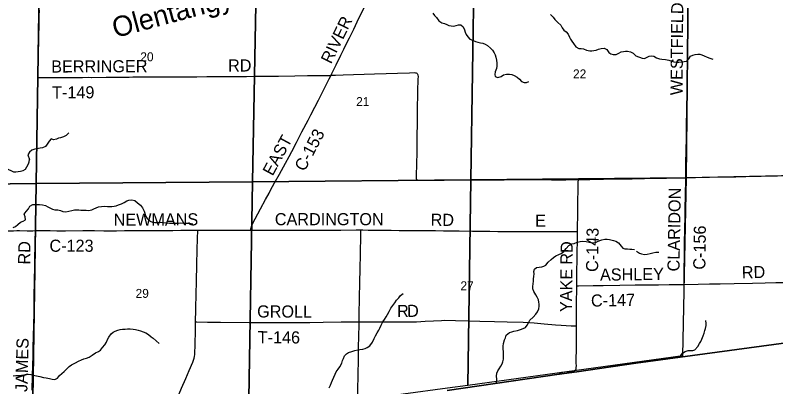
# Model space of a CAD drawing. Extents: x 1584893 to 1934202, y 663575 to 1091909.
# Drawn here: x 1814023 to 1832870, y 905424 to 914623 of the extents above; entities that cross this region are included whole.
import ezdxf

# ---------------------------------------------------------------- set-up
doc = ezdxf.new("R2010")
doc.units = 0
for name, color, linetype in [('GM_X_Adjacent_County', 7, 'Continuous'), ('GM_X_County', 7, 'Continuous'), ('GM_X_County_Road', 7, 'Continuous'), ('GM_X_County_Road_Text', 7, 'Continuous'), ('GM_X_Major_River_Text', 7, 'Continuous'), ('GM_X_Minor_River', 7, 'Continuous'), ('GM_X_Section', 7, 'Continuous'), ('GM_X_Section_Text', 7, 'Continuous'), ('GM_X_Township', 7, 'Continuous'), ('GM_X_Township_Road', 7, 'Continuous'), ('GM_X_Township_Road_Text', 7, 'Continuous')]:
    doc.layers.add(name, color=color, linetype=linetype)

msp = doc.modelspace()

# ---------------------------------------------------------------- linework, layer by layer
at = {"layer": 'GM_X_Adjacent_County'}
msp.add_lwpolyline([(1824723, 905333), (1827503, 905733), (1827940, 905796), (1829401, 906007), (1835631, 906848), (1836624, 906977), (1839634, 907367), (1840896, 907530), (1840970, 910855), (1841058, 916141), (1841113, 919520), (1841192, 926713), (1841249, 932050), (1841362, 942439), (1841377, 947941), (1841392, 953202), (1841402, 956488)], dxfattribs=at)
at = {"layer": 'GM_X_County'}
msp.add_lwpolyline([(1841402, 956488), (1841392, 953202), (1841377, 947941), (1841362, 942439), (1841249, 932050), (1841192, 926713), (1841113, 919520), (1841058, 916141), (1840970, 910855), (1840896, 907530), (1839634, 907367), (1836624, 906977), (1835631, 906848), (1829401, 906007), (1827940, 905796), (1827503, 905733), (1824723, 905333)], dxfattribs=at)
at = {"layer": 'GM_X_County_Road'}
for points in [[(1830640, 910601), (1830643, 910957), (1830649, 911269), (1830656, 911597), (1830661, 911843), (1830668, 912319), (1830674, 912598), (1830678, 912877), (1830684, 913188), (1830686, 913481), (1830687, 913631), (1830690, 913894), (1830694, 914255), (1830695, 914649), (1830695, 914829), (1830697, 915059), (1830698, 915453), (1830700, 915683), (1830703, 915967)], [(1821851, 913136), (1821871, 913176), (1821979, 913397), (1822095, 913634), (1822168, 913780), (1822260, 913973), (1822304, 914061), (1822411, 914281), (1822541, 914547), (1822614, 914693), (1822673, 914811), (1822748, 914956), (1822817, 915087), (1822895, 915231), (1823100, 915606), (1823220, 915820), (1823231, 915840)], [(1814592, 913198), (1814594, 913255), (1814595, 913337), (1814597, 913419), (1814600, 913566), (1814602, 913664), (1814604, 913779), (1814605, 913910), (1814608, 914041), (1814615, 914435), (1814618, 914598), (1814621, 914746)], [(1814590, 913082), (1814591, 913156), (1814592, 913198)], [(1819858, 909301), (1819860, 909320), (1819864, 909339), (1819869, 909361), (1819878, 909391), (1819888, 909421), (1819901, 909452), (1819921, 909494), (1819967, 909581), (1820099, 909826), (1820224, 910057), (1820313, 910215), (1820352, 910289), (1820452, 910475), (1820570, 910691), (1820720, 910963), (1820808, 911122), (1820878, 911252), (1820992, 911470), (1821127, 911733), (1821280, 912023), (1821348, 912154), (1821445, 912344), (1821535, 912519), (1821806, 913044), (1821851, 913136)], [(1814523, 909289), (1814524, 909317), (1814527, 909415), (1814527, 909448), (1814528, 909563), (1814532, 909776), (1814533, 909839), (1814534, 909906), (1814535, 909971), (1814538, 910087), (1814540, 910169), (1814541, 910226), (1814542, 910294), (1814543, 910365), (1814544, 910480), (1814544, 910544), (1814546, 910632), (1814547, 910732), (1814549, 910822), (1814551, 910918), (1814551, 910985), (1814553, 911045), (1814554, 911108), (1814555, 911141), (1814555, 911182), (1814556, 911222), (1814559, 911353), (1814565, 911714), (1814571, 912058), (1814577, 912321), (1814581, 912534), (1814584, 912731), (1814586, 912911), (1814589, 913042), (1814590, 913082)], [(1830640, 910601), (1830734, 910603), (1830882, 910606), (1831226, 910613), (1831488, 910618), (1831882, 910625), (1832128, 910632), (1832308, 910635), (1832505, 910639), (1832914, 910648), (1833455, 910661), (1833668, 910666), (1833898, 910672), (1834226, 910679), (1834472, 910685)], [(1827957, 909267), (1827960, 909326), (1827964, 909720), (1827965, 909884), (1827966, 909933), (1827966, 910047), (1827966, 910113), (1827969, 910211), (1827971, 910342), (1827973, 910445), (1827976, 910482), (1827980, 910554)], [(1827980, 910554), (1828029, 910555), (1828079, 910556), (1828259, 910559), (1828603, 910562), (1828948, 910569), (1829111, 910572), (1829308, 910574), (1829620, 910583), (1829833, 910586), (1830161, 910592), (1830521, 910598), (1830640, 910601)], [(1830596, 907955), (1830596, 907972), (1830596, 908053), (1830600, 908234), (1830603, 908398), (1830605, 908578), (1830611, 908939), (1830618, 909366), (1830622, 909612), (1830625, 909841), (1830632, 910170), (1830639, 910563), (1830640, 910601)], [(1814443, 905342), (1814446, 905454), (1814448, 905575), (1814451, 905669), (1814453, 905754), (1814457, 905892), (1814458, 905957), (1814466, 906186), (1814472, 906416), (1814477, 906662), (1814483, 906973), (1814489, 907237), (1814491, 907364), (1814492, 907442), (1814493, 907501), (1814495, 907628), (1814496, 907771), (1814499, 907926), (1814508, 908526), (1814512, 908708), (1814514, 908825), (1814515, 908904), (1814519, 909038), (1814523, 909284), (1814523, 909289)], [(1814523, 909289), (1814543, 909289), (1814564, 909289), (1814728, 909289), (1814892, 909289), (1815056, 909288), (1815270, 909288), (1815696, 909289), (1815991, 909289), (1816221, 909288), (1816401, 909288), (1816533, 909288), (1816729, 909289), (1817107, 909290), (1817435, 909293), (1817631, 909294), (1817795, 909295), (1817927, 909296), (1818123, 909298), (1818418, 909301), (1818546, 909302)], [(1818494, 907029), (1818502, 907339), (1818511, 907749), (1818515, 907995), (1818526, 908487), (1818533, 908782), (1818541, 909127), (1818545, 909258), (1818546, 909288), (1818546, 909302)], [(1818546, 909302), (1818549, 909302), (1818746, 909302), (1819074, 909303), (1819353, 909303), (1819858, 909301)], [(1819858, 909301), (1819878, 909301), (1820419, 909299), (1820649, 909300), (1820894, 909299), (1821174, 909299), (1821436, 909299), (1821895, 909301), (1822092, 909302), (1822468, 909307), (1822586, 909306)], [(1822545, 907033), (1822549, 907334), (1822552, 907498), (1822556, 907662), (1822558, 907760), (1822561, 907874), (1822562, 907936), (1822563, 908008), (1822566, 908132), (1822567, 908217), (1822568, 908261), (1822569, 908310), (1822572, 908408), (1822575, 908637), (1822576, 908702), (1822578, 908784), (1822584, 909112), (1822586, 909227), (1822586, 909269), (1822586, 909295), (1822586, 909306)], [(1822586, 909306), (1822633, 909306), (1822766, 909305), (1822961, 909301), (1823338, 909297), (1823536, 909295), (1823863, 909292), (1824092, 909291), (1824273, 909289), (1824436, 909289), (1824634, 909287), (1825027, 909283), (1825356, 909279), (1825782, 909274), (1825979, 909272), (1826324, 909271), (1826489, 909271), (1826732, 909270), (1826913, 909269), (1827143, 909269), (1827471, 909268), (1827651, 909268), (1827881, 909267), (1827957, 909267)], [(1827937, 907921), (1827942, 908276), (1827948, 908571), (1827951, 908751), (1827956, 909046), (1827956, 909199), (1827957, 909267)], [(1827933, 906930), (1827933, 906948), (1827935, 907292), (1827935, 907555), (1827936, 907817), (1827937, 907921)], [(1827937, 907921), (1827962, 907921), (1827978, 907921), (1828346, 907928), (1828592, 907933), (1829006, 907940), (1829388, 907945), (1829510, 907946), (1829792, 907947), (1829963, 907950), (1830227, 907953), (1830572, 907954), (1830596, 907955)], [(1830596, 907955), (1830949, 907963), (1831228, 907970), (1831491, 907973), (1831836, 907980), (1832295, 907991), (1832607, 907997), (1832870, 908003), (1833116, 908007)], [(1817734, 904462), (1817829, 904667), (1817951, 904935), (1818043, 905146), (1818146, 905387), (1818248, 905629), (1818332, 905825), (1818422, 906036), (1818439, 906082), (1818454, 906129), (1818465, 906176), (1818471, 906225), (1818476, 906290), (1818481, 906421), (1818490, 906864), (1818494, 907029)], [(1822460, 905085), (1822469, 905088), (1822482, 905097), (1822494, 905109), (1822502, 905123), (1822507, 905138), (1822510, 905154), (1822512, 905187), (1822516, 905368), (1822520, 905695), (1822528, 906121), (1822533, 906400), (1822544, 906957), (1822545, 907033)], [(1827910, 905844), (1827915, 905853), (1827920, 905867), (1827924, 905882), (1827926, 905898), (1827927, 905915), (1827928, 905931), (1827927, 906014), (1827927, 906112), (1827928, 906341), (1827929, 906587), (1827933, 906930)], [(1827505, 905729), (1827509, 905742), (1827514, 905753), (1827521, 905760), (1827528, 905766), (1827537, 905772), (1827553, 905778), (1827569, 905783), (1827589, 905785), (1827635, 905791), (1827781, 905804), (1827829, 905810), (1827860, 905815), (1827876, 905820), (1827889, 905826), (1827901, 905834), (1827910, 905844)]]:
    msp.add_lwpolyline(points, dxfattribs=at)
at = {"layer": 'GM_X_Minor_River'}
for points in [[(1824370, 914674), (1824416, 914615), (1824461, 914565), (1824520, 914488), (1824591, 914437), (1824661, 914422), (1824717, 914397), (1824770, 914370), (1824822, 914358), (1824890, 914353), (1824952, 914372), (1825006, 914383), (1825064, 914384), (1825120, 914332), (1825153, 914261), (1825174, 914207), (1825201, 914146), (1825240, 914084), (1825291, 914033), (1825357, 914002), (1825427, 913973), (1825484, 913956), (1825556, 913939), (1825608, 913929), (1825668, 913908), (1825725, 913871), (1825802, 913810), (1825852, 913755), (1825893, 913695), (1825920, 913638), (1825935, 913586), (1825948, 913508), (1825955, 913436), (1825956, 913364), (1825947, 913302), (1825918, 913218), (1825905, 913156), (1825912, 913104), (1825986, 913085), (1826064, 913108), (1826123, 913143), (1826193, 913164), (1826273, 913165), (1826327, 913154), (1826389, 913130), (1826462, 913087), (1826520, 913040), (1826565, 912983), (1826634, 912954), (1826692, 912957), (1826747, 912981)], [(1827288, 914640), (1827357, 914575), (1827396, 914518), (1827471, 914439), (1827544, 914376), (1827573, 914314), (1827617, 914255), (1827674, 914212), (1827721, 914150), (1827756, 914083), (1827783, 914033), (1827813, 913982), (1827856, 913922), (1827911, 913839), (1827988, 913802), (1828044, 913801), (1828104, 913790), (1828180, 913761), (1828259, 913744), (1828311, 913743), (1828361, 913749), (1828418, 913760), (1828478, 913779), (1828546, 913796), (1828614, 913809), (1828680, 913774), (1828733, 913702), (1828784, 913663), (1828838, 913648), (1828912, 913647), (1828981, 913686), (1829037, 913717), (1829093, 913727), (1829147, 913732), (1829199, 913729), (1829271, 913718), (1829337, 913687), (1829398, 913618)], [(1829398, 913618), (1829557, 913558), (1829613, 913555), (1829679, 913586), (1829732, 913612), (1829790, 913619), (1829846, 913612), (1829915, 913567), (1829991, 913540), (1830049, 913533), (1830137, 913524), (1830217, 913513), (1830291, 913486), (1830345, 913467), (1830397, 913458), (1830471, 913459), (1830531, 913471), (1830601, 913480), (1830655, 913487), (1830714, 913542), (1830753, 913612), (1830818, 913635), (1830870, 913650), (1830936, 913661), (1830988, 913657), (1831040, 913642), (1831092, 913619), (1831172, 913588), (1831235, 913561), (1831309, 913532)], [(1815355, 911709), (1815286, 911642), (1815222, 911610), (1815149, 911591), (1815099, 911580), (1815045, 911557), (1814975, 911540), (1814911, 911559), (1814868, 911501), (1814817, 911428), (1814770, 911370), (1814700, 911339), (1814638, 911330), (1814559, 911317), (1814509, 911310), (1814437, 911279), (1814374, 911232), (1814333, 911170), (1814373, 911051)], [(1813421, 910932), (1813463, 910925), (1813525, 910933), (1813579, 910922), (1813661, 910895), (1813733, 910874), (1813803, 910840), (1813856, 910804), (1813914, 910775), (1813984, 910744), (1814036, 910743), (1814096, 910756), (1814152, 910765), (1814217, 910775), (1814275, 910814), (1814310, 910866), (1814354, 910943), (1814368, 910997), (1814373, 911051)], [(1813975, 909371), (1814032, 909394), (1814091, 909442), (1814151, 909495), (1814220, 909524), (1814281, 909557), (1814272, 909630), (1814243, 909696), (1814298, 909766), (1814351, 909833), (1814388, 909895), (1814459, 909934), (1814511, 909938), (1814565, 909939), (1814623, 909940), (1814699, 909931), (1814775, 909908), (1814829, 909881), (1814881, 909854), (1814950, 909819), (1815006, 909804), (1815078, 909803), (1815142, 909790), (1815206, 909763), (1815278, 909754), (1815351, 909771), (1815423, 909792), (1815489, 909804), (1815542, 909807), (1815602, 909804), (1815652, 909799), (1815726, 909794), (1815784, 909793), (1815838, 909791), (1815925, 909806), (1815975, 909829), (1816030, 909856), (1816086, 909882), (1816158, 909889), (1816235, 909892), (1816307, 909889), (1816371, 909890), (1816421, 909891), (1816471, 909894), (1816528, 909905), (1816586, 909929), (1816653, 909950), (1816719, 909985), (1816788, 910030), (1816839, 910046), (1816915, 910053), (1816991, 910033), (1817052, 909980), (1817125, 909923), (1817181, 909856), (1817215, 909773), (1817231, 909719), (1817254, 909658), (1817291, 909594), (1817364, 909522), (1817424, 909502), (1817482, 909491), (1817550, 909490), (1817616, 909495), (1817680, 909492), (1817761, 909481), (1817849, 909476), (1817929, 909472), (1818017, 909475), (1818069, 909476), (1818131, 909480), (1818208, 909477), (1818286, 909475), (1818350, 909477), (1818424, 909461)], [(1825951, 905511), (1825958, 905616), (1825947, 905685), (1825958, 905761), (1825983, 905815), (1826016, 905869), (1826059, 905932), (1826086, 905988), (1826105, 906044), (1826120, 906108), (1826122, 906224), (1826119, 906288), (1826116, 906361), (1826117, 906425), (1826122, 906497), (1826145, 906583), (1826168, 906639), (1826189, 906699), (1826268, 906770), (1826325, 906785), (1826381, 906799), (1826469, 906821), (1826544, 906838), (1826608, 906864), (1826667, 906895), (1826712, 906946), (1826741, 907004), (1826778, 907076), (1826859, 907145), (1826927, 907218), (1826966, 907278), (1826997, 907352), (1827006, 907416), (1827005, 907472), (1826999, 907522), (1826988, 907579), (1826957, 907643), (1826920, 907698), (1826877, 907785), (1826852, 907845), (1826849, 907908), (1826858, 907974), (1826865, 908038), (1826868, 908100), (1826874, 908154), (1826881, 908216), (1826876, 908279), (1826889, 908335), (1826944, 908374), (1827006, 908383), (1827069, 908396), (1827119, 908412), (1827171, 908437), (1827231, 908508), (1827300, 908574), (1827359, 908621), (1827421, 908662), (1827490, 908697), (1827549, 908725), (1827614, 908772), (1827677, 908845), (1827742, 908925), (1827815, 908964), (1827877, 908971), (1827948, 909000), (1828020, 909017), (1828089, 909026), (1828169, 909021), (1828247, 909002), (1828319, 908991), (1828399, 908996), (1828449, 909017), (1828506, 909044), (1828558, 909062), (1828631, 909079), (1828691, 909080), (1828749, 909069), (1828847, 909042), (1828907, 909025), (1828976, 908985), (1829035, 908906), (1829081, 908856), (1829133, 908841), (1829195, 908838), (1829249, 908833), (1829301, 908830), (1829365, 908821)], [(1829420, 908778), (1829490, 908731), (1829541, 908714), (1829617, 908701), (1829681, 908703), (1829759, 908720), (1829823, 908739), (1829896, 908760), (1829969, 908757)], [(1821804, 905394), (1821835, 905462), (1821864, 905528), (1821889, 905590), (1821920, 905665), (1821949, 905733), (1821976, 905797), (1822028, 905863), (1822064, 905918), (1822118, 906012), (1822135, 906070), (1822158, 906126), (1822185, 906187), (1822228, 906241), (1822284, 906270), (1822363, 906297), (1822441, 906320), (1822514, 906335), (1822566, 906347), (1822639, 906358), (1822693, 906373), (1822745, 906392), (1822810, 906438), (1822874, 906531), (1822919, 906617), (1822950, 906686), (1822991, 906758), (1823032, 906822), (1823061, 906878), (1823093, 906953), (1823136, 907035), (1823171, 907093), (1823212, 907152), (1823245, 907216), (1823286, 907284), (1823331, 907367), (1823377, 907439), (1823426, 907498), (1823475, 907564), (1823532, 907627), (1823573, 907681), (1823640, 907734)], [(1830509, 906158), (1830515, 906198), (1830562, 906257), (1830626, 906294), (1830697, 906320), (1830753, 906321), (1830810, 906318), (1830861, 906338), (1830936, 906419), (1830982, 906495), (1831011, 906546), (1831040, 906606), (1831066, 906682), (1831091, 906752), (1831114, 906814), (1831130, 906868), (1831141, 906940), (1831142, 906994), (1831135, 907062)], [(1813974, 905692), (1814041, 905702), (1814125, 905706), (1814179, 905714), (1814237, 905721), (1814302, 905730), (1814354, 905735), (1814410, 905729), (1814466, 905714), (1814550, 905695), (1814632, 905677), (1814722, 905656), (1814792, 905643), (1814870, 905630), (1814942, 905613), (1815008, 905602), (1815072, 905635), (1815123, 905701), (1815182, 905756), (1815233, 905803), (1815292, 905861), (1815363, 905922), (1815418, 905969), (1815515, 906020), (1815590, 906059), (1815663, 906092), (1815723, 906116), (1815793, 906131), (1815856, 906154), (1815927, 906207), (1816010, 906268), (1816089, 906297), (1816139, 906329), (1816186, 906392), (1816246, 906462), (1816289, 906529), (1816312, 906591), (1816345, 906649), (1816398, 906732), (1816449, 906778), (1816499, 906801), (1816566, 906824), (1816626, 906844), (1816684, 906851), (1816745, 906854), (1816807, 906857), (1816871, 906856), (1816945, 906849), (1817003, 906838), (1817067, 906825), (1817125, 906811), (1817193, 906780), (1817256, 906755), (1817326, 906715), (1817391, 906662), (1817445, 906625), (1817514, 906560), (1817589, 906493)]]:
    msp.add_lwpolyline(points, dxfattribs=at)
at = {"layer": 'GM_X_Section'}
for points in [[(1825397, 915868), (1830705, 915949), (1830648, 910596), (1825317, 910550)], [(1830705, 915949), (1835852, 916035), (1835759, 910700), (1830648, 910596)], [(1808777, 915761), (1814628, 915757), (1814540, 910453), (1808747, 910383), (1808744, 910631)], [(1814628, 915757), (1819999, 915761), (1819899, 910496), (1814540, 910453)], [(1819999, 915761), (1825397, 915868), (1825317, 910550), (1819899, 910496)], [(1814540, 910453), (1819899, 910496), (1819814, 905135), (1814459, 905130)], [(1819899, 910496), (1825317, 910550), (1825239, 905454), (1824735, 905385), (1822538, 905093), (1819814, 905135)], [(1830648, 910596), (1830561, 906190), (1830323, 906158), (1825239, 905454), (1825317, 910550)], [(1808747, 910383), (1814540, 910453), (1814459, 905130), (1808766, 905040), (1808772, 905368)]]:
    msp.add_lwpolyline(points, close=True, dxfattribs=at)
at = {"layer": 'GM_X_Township'}
msp.add_lwpolyline([(1810616, 931766), (1814867, 931692), (1816203, 931710), (1818808, 931710), (1825463, 931824), (1828867, 931882), (1830742, 931948), (1836047, 932032), (1840028, 932073), (1841249, 932050), (1841192, 926713), (1841113, 919520), (1841058, 916141), (1840970, 910855), (1840896, 907530), (1839634, 907367), (1836624, 906977), (1835631, 906848), (1829401, 906007), (1827940, 905796), (1827503, 905733), (1824723, 905333)], dxfattribs=at)
at = {"layer": 'GM_X_Township_Road'}
for points in [[(1815915, 913085), (1815919, 913085), (1816280, 913087), (1816421, 913089), (1816588, 913091), (1816733, 913092), (1816848, 913093), (1816935, 913094), (1817122, 913094), (1817280, 913094), (1817559, 913096), (1817810, 913097), (1818084, 913098), (1818527, 913101), (1818773, 913104), (1819495, 913108), (1819758, 913109), (1819963, 913111), (1820102, 913112), (1820233, 913115), (1820545, 913118), (1820955, 913122), (1821267, 913128), (1821448, 913129), (1821625, 913130), (1821728, 913132), (1821809, 913133), (1821851, 913136)], [(1821851, 913136), (1821872, 913137), (1821956, 913140), (1822153, 913146), (1822924, 913170), (1823219, 913180), (1823498, 913186), (1823793, 913196), (1823908, 913201), (1823941, 913200), (1823957, 913197), (1823972, 913190), (1823984, 913180), (1823994, 913167), (1824000, 913151), (1824003, 913136), (1824004, 913103), (1824002, 913037), (1823992, 912742), (1823991, 912658)], [(1814590, 913082), (1814625, 913082), (1814641, 913082), (1814740, 913081), (1814887, 913080), (1814912, 913081), (1814949, 913081), (1814987, 913081), (1815168, 913082), (1815251, 913082), (1815318, 913082), (1815364, 913082), (1815688, 913085), (1815838, 913086), (1815915, 913085)], [(1823991, 912658), (1823987, 912331), (1823983, 912069), (1823976, 911511), (1823972, 911281), (1823966, 910887), (1823961, 910707), (1823958, 910655), (1823957, 910620), (1823957, 910603), (1823958, 910584), (1823959, 910577), (1823961, 910570), (1823965, 910561), (1823971, 910553), (1823976, 910548), (1823983, 910541), (1823991, 910537), (1823999, 910536), (1824014, 910535), (1824193, 910537), (1824318, 910538), (1824653, 910541), (1825141, 910545), (1825364, 910546), (1825764, 910549), (1826142, 910551), (1826408, 910553), (1826701, 910554), (1827032, 910554), (1827308, 910551), (1827472, 910550), (1827617, 910549), (1827669, 910549), (1827919, 910554), (1827980, 910554)], [(1812684, 909343), (1812695, 909337), (1812709, 909329), (1812723, 909322), (1812739, 909316), (1812754, 909312), (1812769, 909308), (1812786, 909305), (1812834, 909302), (1812900, 909300), (1813014, 909298), (1813244, 909297), (1813326, 909296), (1813457, 909294), (1813604, 909290), (1813703, 909288), (1813837, 909286), (1813978, 909288), (1814062, 909289), (1814129, 909289), (1814317, 909288), (1814404, 909288), (1814456, 909288), (1814523, 909289)], [(1818494, 907029), (1818521, 907029), (1818784, 907026), (1819112, 907022), (1819817, 907015), (1820063, 907015), (1820391, 907016), (1820982, 907015), (1821326, 907018), (1821654, 907023), (1822097, 907029), (1822523, 907033), (1822545, 907033)], [(1822545, 907033), (1822671, 907033), (1822950, 907031), (1823163, 907029), (1823458, 907028), (1823819, 907031), (1823966, 907034), (1824179, 907044), (1824392, 907058), (1824589, 907068), (1824671, 907069), (1824933, 907063), (1825277, 907055), (1825540, 907049), (1825901, 907040), (1826212, 907031), (1826606, 907021), (1826769, 907014), (1826884, 907007), (1827129, 906986), (1827407, 906959), (1827554, 906946), (1827799, 906932), (1827898, 906930), (1827933, 906930)]]:
    msp.add_lwpolyline(points, dxfattribs=at)

# ---------------------------------------------------------------- texts
at = {"layer": 'GM_X_County_Road_Text'}
for s, rotation, p in [('WESTFIELD', 89.5175, (1830559, 912642)), ('RIVER', 64.0401, (1821850, 913400)), ('C-153', 62.2032, (1821193, 910737)), ('EAST', 61.4973, (1820401, 910625)), ('CLARIDON', 89.0713, (1830484, 908277)), ('NEWMANS', 0.2639, (1816464, 909410)), ('CARDINGTON', 0, (1820456, 909423)), ('RD', 359.5056, (1824316, 909410)), ('E', 0, (1826906, 909388)), ('C-156', 89.173, (1831123, 908321)), ('C-143', 89.1729, (1828466, 908266)), ('RD', 89.0116, (1814393, 908448)), ('C-123', 0, (1814872, 908766)), ('RD', 89.0118, (1827830, 908444)), ('RD', 0.9872, (1832030, 908108)), ('YAKE', 89.5078, (1827821, 907272)), ('ASHLEY', 0.6941, (1828515, 908050)), ('C-147', 1.092, (1828293, 907407)), ('JAMES', 88.4813, (1814323, 905291))]:
    msp.add_text(s, height=300, rotation=rotation, dxfattribs=at).set_placement(p)
at = {"layer": 'GM_X_Major_River_Text'}
msp.add_text('Olentangy', height=500.1, rotation=15.0126, dxfattribs=at).set_placement((1816502, 914057))
at = {"layer": 'GM_X_Section_Text'}
for s, p in [('20', (1817123, 913483)), ('22', (1827845, 913060)), ('21', (1822471, 912374)), ('27', (1825056, 907814)), ('29', (1817006, 907625))]:
    msp.add_text(s, height=221, rotation=0, dxfattribs=at).set_placement(p)
at = {"layer": 'GM_X_Township_Road_Text'}
for s, rotation, p in [('BERRINGER', 0.2418, (1814916, 913203)), ('RD', 0, (1819298, 913229)), ('T-149', 0.2791, (1814938, 912560)), ('GROLL', 359.7938, (1820017, 907140)), ('R', 0.5308, (1823486, 907148)), ('D', 1.1968, (1823736, 907151)), ('T-146', 359.7178, (1820032, 906501))]:
    msp.add_text(s, height=300, rotation=rotation, dxfattribs=at).set_placement(p)

doc.saveas('drawing.dxf')
